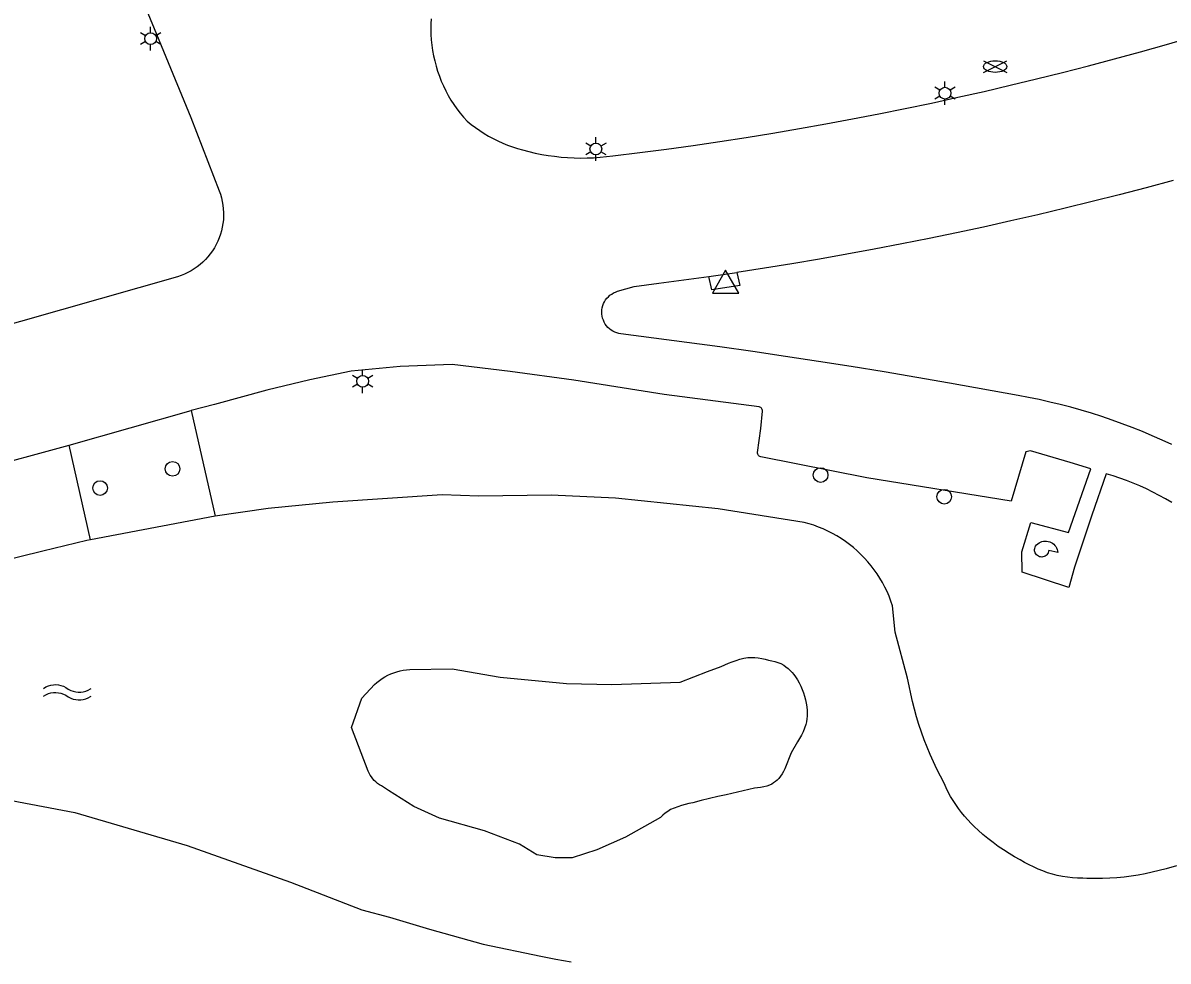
# Model space of a CAD drawing. Extents: x 122462 to 123306, y 485548 to 486417.
# Drawn here: x 123061.5 to 123149.2, y 485893.5 to 485965.3 of the extents above; entities that cross this region are included whole.
import ezdxf

# ---------------------------------------------------------------- set-up
doc = ezdxf.new("R2010")
doc.units = 0
for name, color, linetype in [('Level 14', 7, 'Continuous'), ('Level 19', 7, 'Continuous'), ('Level 43', 7, 'Continuous'), ('Level 50', 7, 'Continuous'), ('Level 51', 7, 'Continuous'), ('Level 52', 7, 'Continuous'), ('Level 53', 7, 'Continuous'), ('Level 55', 7, 'Continuous')]:
    doc.layers.add(name, color=color, linetype=linetype)

msp = doc.modelspace()

# ---------------------------------------------------------------- linework, layer by layer
at = {"layer": 'Level 14'}
msp.add_line((123076.22, 485927.549), (123066.682, 485925.721), dxfattribs=at)
for points in [[(123121.675, 485926.965), (123121.3, 485927.069), (123114.73, 485928.099), (123106.87, 485928.909), (123101.94, 485929.149), (123096.41, 485929.079), (123093.59, 485929.169), (123085.22, 485928.619), (123080.27, 485928.129), (123076.22, 485927.549)], [(123149.791, 485900.77), (123149.014, 485900.556), (123148.484, 485900.415), (123147.95, 485900.287), (123147.414, 485900.173), (123146.875, 485900.071), (123146.333, 485899.983), (123145.79, 485899.909), (123145.241, 485899.865), (123144.692, 485899.834), (123144.142, 485899.818), (123142.928, 485899.817), (123142.626, 485899.823), (123142.234, 485899.836), (123141.842, 485899.866), (123141.452, 485899.911), (123141.064, 485899.972), (123140.679, 485900.049), (123140.298, 485900.141), (123139.92, 485900.249), (123139.562, 485900.386), (123139.208, 485900.534), (123138.858, 485900.692), (123138.514, 485900.86), (123138.174, 485901.039), (123137.84, 485901.227), (123137.409, 485901.47), (123136.984, 485901.725), (123136.568, 485901.992), (123136.159, 485902.271), (123135.759, 485902.563), (123135.367, 485902.865), (123134.984, 485903.179), (123134.611, 485903.504), (123134.337, 485903.757), (123134.072, 485904.019), (123133.818, 485904.291), (123133.573, 485904.572), (123133.338, 485904.862), (123133.114, 485905.16), (123132.901, 485905.465), (123132.7, 485905.779), (123132.509, 485906.099), (123132.331, 485906.426), (123132.164, 485906.76), (123132.01, 485907.099), (123131.725, 485907.64), (123131.452, 485908.187), (123131.192, 485908.74), (123130.945, 485909.299), (123130.712, 485909.864), (123130.491, 485910.434), (123130.284, 485911.009), (123130.091, 485911.589), (123129.911, 485912.174), (123129.745, 485912.762), (123129.593, 485913.354), (123129.455, 485913.949), (123129.33, 485914.548), (123129.22, 485915.149), (123128.27, 485918.669), (123128.07, 485920.679), (123127.945, 485921.047), (123127.805, 485921.41), (123127.65, 485921.766), (123127.481, 485922.116), (123127.298, 485922.459), (123127.101, 485922.794), (123126.891, 485923.121), (123126.667, 485923.44), (123126.431, 485923.749), (123126.183, 485924.048), (123125.923, 485924.337), (123125.651, 485924.615), (123125.369, 485924.881), (123125.075, 485925.137), (123124.772, 485925.38), (123124.459, 485925.61), (123124.137, 485925.828), (123123.806, 485926.033), (123123.468, 485926.224), (123123.122, 485926.401), (123122.769, 485926.564), (123122.41, 485926.712), (123122.045, 485926.846), (123121.675, 485926.965)], [(123066.682, 485925.721), (123066.41, 485925.669), (123063.04, 485924.859), (123057.82, 485923.589)], [(123102.24, 485901.379), (123100.83, 485901.629), (123099.51, 485902.449), (123096.84, 485903.469), (123093.4, 485904.439), (123091.44, 485905.329), (123089.49, 485906.539), (123088.94, 485906.899), (123088.794, 485906.988), (123088.655, 485907.088), (123088.525, 485907.197), (123088.402, 485907.316), (123088.289, 485907.444), (123088.186, 485907.58), (123088.093, 485907.724), (123088.011, 485907.873), (123087.94, 485908.029), (123086.65, 485911.359), (123087.46, 485913.609), (123088.42, 485914.659), (123088.607, 485914.823), (123088.803, 485914.976), (123089.007, 485915.118), (123089.219, 485915.248), (123089.439, 485915.365), (123089.664, 485915.469), (123089.896, 485915.56), (123090.132, 485915.638), (123090.373, 485915.702), (123090.616, 485915.752), (123090.862, 485915.787), (123091.11, 485915.809), (123094.35, 485915.859), (123098.04, 485915.219), (123103.1, 485914.739), (123106.59, 485914.649), (123111.8, 485914.849), (123112.846, 485915.254), (123113.896, 485915.647), (123114.95, 485916.029), (123115.229, 485916.163), (123115.512, 485916.286), (123115.8, 485916.397), (123116.093, 485916.498), (123116.389, 485916.587), (123116.688, 485916.664), (123116.99, 485916.729), (123117.258, 485916.729), (123117.526, 485916.716), (123117.793, 485916.69), (123118.058, 485916.649), (123118.32, 485916.596), (123118.58, 485916.529), (123118.821, 485916.482), (123119.058, 485916.42), (123119.291, 485916.344), (123119.518, 485916.254), (123119.74, 485916.149), (123119.912, 485916.024), (123120.076, 485915.888), (123120.231, 485915.742), (123120.376, 485915.586), (123120.51, 485915.421), (123120.634, 485915.248), (123120.783, 485915.017), (123120.92, 485914.778), (123121.043, 485914.532), (123121.154, 485914.28), (123121.252, 485914.023), (123121.335, 485913.761), (123121.405, 485913.494), (123121.461, 485913.225), (123121.503, 485912.953), (123121.53, 485912.679), (123121.535, 485912.459), (123121.528, 485912.24), (123121.508, 485912.021), (123121.475, 485911.804), (123121.43, 485911.589), (123121.33, 485911.315), (123121.217, 485911.047), (123121.091, 485910.784), (123120.952, 485910.528), (123120.8, 485910.279), (123120.31, 485909.419), (123119.814, 485908.205), (123119.721, 485908.009), (123119.615, 485907.818), (123119.498, 485907.635), (123119.37, 485907.459), (123119.244, 485907.336), (123119.11, 485907.223), (123118.967, 485907.12), (123118.817, 485907.029), (123118.66, 485906.949), (123118.433, 485906.882), (123118.203, 485906.825), (123117.97, 485906.779), (123117.736, 485906.744), (123117.5, 485906.719), (123115.34, 485906.209)], [(123059.66, 485905.969), (123065.47, 485904.859), (123074.09, 485902.329), (123081.99, 485899.519), (123087.45, 485897.419), (123089.56, 485896.849), (123092.62, 485895.919), (123096.73, 485894.779), (123101.15, 485893.859), (123102.303, 485893.643), (123103.458, 485893.44)], [(123115.34, 485906.209), (123114.695, 485906.081), (123114.053, 485905.939), (123113.415, 485905.781), (123112.78, 485905.609), (123112.486, 485905.552), (123112.195, 485905.483), (123111.908, 485905.4), (123111.624, 485905.305), (123111.344, 485905.198), (123111.07, 485905.079), (123110.864, 485904.948), (123110.666, 485904.803), (123110.478, 485904.647), (123110.3, 485904.479), (123107.63, 485902.979), (123105.44, 485902.009), (123103.54, 485901.399), (123102.24, 485901.379)]]:
    msp.add_lwpolyline(points, dxfattribs=at)
at = {"layer": 'Level 19'}
for p, q in [((123113.999, 485945.885), (123116.153, 485946.2)), ((123065.041, 485932.969), (123074.39, 485935.629)), ((123074.39, 485935.629), (123076.22, 485927.549)), ((123066.682, 485925.721), (123065.041, 485932.969))]:
    msp.add_line(p, q, dxfattribs=at)
for points in [[(123068.439, 485972.442), (123074.36, 485958.059), (123076.528, 485952.449), (123076.622, 485952.182), (123076.702, 485951.911), (123076.765, 485951.636), (123076.813, 485951.357), (123076.846, 485951.076), (123076.862, 485950.794), (123076.862, 485950.511), (123076.847, 485950.229), (123076.815, 485949.948), (123076.768, 485949.669), (123076.705, 485949.393), (123076.626, 485949.122), (123076.532, 485948.855), (123076.424, 485948.594), (123076.3, 485948.34), (123076.163, 485948.092), (123076.011, 485947.854), (123075.847, 485947.624), (123075.67, 485947.403), (123075.48, 485947.193), (123075.279, 485946.994), (123075.067, 485946.807), (123074.845, 485946.632), (123074.614, 485946.47), (123074.373, 485946.322), (123074.125, 485946.187), (123073.869, 485946.066), (123073.607, 485945.96), (123073.339, 485945.869), (123028.564, 485933.129)], [(123092.756, 485965.623), (123092.734, 485965.217), (123092.727, 485964.81), (123092.737, 485964.403), (123092.762, 485963.996), (123092.804, 485963.591), (123092.861, 485963.188), (123092.934, 485962.788), (123093.022, 485962.391), (123093.126, 485961.997), (123093.246, 485961.608), (123093.38, 485961.224), (123093.529, 485960.845), (123093.693, 485960.473), (123093.872, 485960.107), (123094.065, 485959.748), (123094.271, 485959.397), (123094.491, 485959.055), (123094.724, 485958.721), (123094.971, 485958.397), (123095.229, 485958.083), (123095.5, 485957.779), (123095.813, 485957.527), (123096.136, 485957.286), (123096.467, 485957.057), (123096.806, 485956.84), (123097.153, 485956.636), (123097.507, 485956.444), (123097.867, 485956.266), (123098.234, 485956.101), (123098.607, 485955.949), (123098.985, 485955.811), (123099.368, 485955.686), (123099.755, 485955.576), (123100.237, 485955.449), (123100.723, 485955.337), (123101.212, 485955.239), (123101.703, 485955.156), (123102.197, 485955.087), (123102.692, 485955.033), (123103.189, 485954.993), (123103.687, 485954.968), (123104.186, 485954.958), (123104.684, 485954.963), (123105.182, 485954.982), (123105.679, 485955.017), (123106.176, 485955.065), (123106.67, 485955.129), (123108.715, 485955.38), (123110.757, 485955.646), (123112.798, 485955.928), (123114.837, 485956.226), (123116.873, 485956.539), (123118.906, 485956.868), (123120.937, 485957.212), (123122.966, 485957.572), (123124.991, 485957.947), (123127.014, 485958.338), (123129.033, 485958.744), (123131.05, 485959.166), (123133.063, 485959.603), (123135.073, 485960.056), (123137.079, 485960.524), (123139.081, 485961.007), (123141.08, 485961.505), (123143.075, 485962.019), (123145.066, 485962.548), (123147.053, 485963.093), (123149.036, 485963.652), (123151.014, 485964.227)], [(123149.539, 485953.238), (123147.479, 485952.683), (123145.414, 485952.144), (123143.346, 485951.62), (123141.274, 485951.111), (123139.198, 485950.617), (123137.119, 485950.139), (123135.036, 485949.676), (123132.95, 485949.228), (123130.86, 485948.796), (123128.768, 485948.379), (123126.672, 485947.977), (123124.574, 485947.591), (123122.472, 485947.22), (123120.369, 485946.865), (123118.262, 485946.525), (123116.153, 485946.2)], [(123116.153, 485946.2), (123116.378, 485945.193), (123114.226, 485944.875), (123113.999, 485945.885)], [(123149.455, 485933.019), (123148.704, 485933.366), (123147.947, 485933.7), (123147.185, 485934.02), (123146.416, 485934.327), (123145.643, 485934.62), (123144.864, 485934.899), (123144.081, 485935.165), (123143.293, 485935.416), (123142.5, 485935.654), (123141.704, 485935.878), (123140.903, 485936.087), (123140.1, 485936.282), (123139.292, 485936.463), (123138.482, 485936.63), (123137.669, 485936.782), (123132.434, 485937.715), (123129.928, 485938.154), (123127.421, 485938.58), (123124.91, 485938.992), (123122.398, 485939.391), (123119.884, 485939.776), (123117.367, 485940.147), (123114.849, 485940.504), (123112.328, 485940.848), (123109.806, 485941.179), (123107.282, 485941.495), (123107.122, 485941.523), (123106.964, 485941.566), (123106.812, 485941.624), (123106.667, 485941.697), (123106.529, 485941.784), (123106.4, 485941.883), (123106.282, 485941.995), (123106.175, 485942.118), (123106.08, 485942.251), (123105.999, 485942.392), (123105.932, 485942.54), (123105.88, 485942.695), (123105.843, 485942.853), (123105.821, 485943.015), (123105.816, 485943.177), (123105.826, 485943.34), (123105.852, 485943.501), (123105.894, 485943.658), (123105.951, 485943.811), (123106.022, 485943.957), (123106.108, 485944.096), (123106.206, 485944.226), (123106.317, 485944.345), (123106.438, 485944.453), (123106.57, 485944.549), (123106.71, 485944.632), (123106.858, 485944.7), (123107.012, 485944.754), (123108.28, 485945.129), (123110.188, 485945.368), (123112.094, 485945.621), (123113.999, 485945.885)], [(123149.432, 485928.594), (123148.958, 485928.872), (123148.478, 485929.137), (123147.991, 485929.39), (123147.498, 485929.63), (123146.998, 485929.856), (123146.493, 485930.07), (123145.982, 485930.27), (123145.466, 485930.457), (123144.945, 485930.63), (123144.42, 485930.789), (123143.31, 485927.609), (123141.99, 485923.649), (123141.57, 485922.079), (123138, 485923.269), (123137.97, 485924.819), (123138.65, 485927.049), (123141.54, 485926.289), (123143.25, 485931.169), (123141.65, 485931.639), (123138.62, 485932.549), (123138.26, 485932.479), (123137.139, 485928.688), (123126.1, 485930.479), (123117.975, 485932.086), (123117.914, 485932.105), (123117.858, 485932.137), (123117.81, 485932.18), (123117.773, 485932.233), (123117.748, 485932.292), (123117.735, 485932.355), (123117.737, 485932.419), (123117.98, 485934.249), (123118.113, 485935.579), (123118.112, 485935.644), (123118.098, 485935.708), (123118.069, 485935.767), (123118.029, 485935.818), (123117.979, 485935.86), (123117.92, 485935.89), (123117.857, 485935.906), (123110.58, 485936.869), (123103.68, 485937.959), (123098.8, 485938.609), (123094.35, 485939.159), (123090.37, 485938.999), (123086.62, 485938.649), (123083.46, 485937.989), (123080.17, 485937.199), (123076.16, 485936.099), (123074.39, 485935.629)], [(123057.91, 485931.039), (123065.041, 485932.969)]]:
    msp.add_lwpolyline(points, dxfattribs=at)
at = {"layer": 'Level 43'}
msp.add_lwpolyline([(123139.485, 485924.415), (123139.396, 485924.421), (123139.309, 485924.442), (123139.226, 485924.476), (123139.15, 485924.524), (123139.083, 485924.584), (123139.027, 485924.653), (123138.983, 485924.731), (123138.953, 485924.815), (123138.936, 485924.903), (123138.934, 485924.993), (123138.947, 485925.081), (123138.974, 485925.166), (123139.015, 485925.246), (123139.092, 485925.34), (123139.18, 485925.423), (123139.279, 485925.495), (123139.385, 485925.552), (123139.499, 485925.596), (123139.617, 485925.625), (123139.737, 485925.638), (123139.859, 485925.636), (123139.979, 485925.617), (123140.096, 485925.584), (123140.207, 485925.536), (123140.311, 485925.473), (123140.407, 485925.398), (123140.492, 485925.311), (123140.564, 485925.214), (123140.624, 485925.108), (123140.67, 485924.996), (123140.701, 485924.878), (123140.716, 485924.758), (123140.02, 485924.918), (123140.006, 485924.83), (123139.978, 485924.745), (123139.936, 485924.666), (123139.881, 485924.595), (123139.816, 485924.533), (123139.742, 485924.483), (123139.66, 485924.447), (123139.574, 485924.423), (123139.485, 485924.415)], dxfattribs=at)
at = {"layer": 'Level 50'}
for p, q in [((123071.281, 485964.546), (123071.281, 485964.996)), ((123070.891, 485964.321), (123070.501, 485964.546)), ((123070.891, 485963.871), (123070.501, 485963.646)), ((123072.06, 485964.546), (123071.67, 485964.321)), ((123072.06, 485963.646), (123071.67, 485963.871)), ((123071.281, 485963.196), (123071.281, 485963.646)), ((123131.69, 485960.144), (123131.3, 485960.369)), ((123132.08, 485960.369), (123132.08, 485960.819)), ((123132.859, 485960.369), (123132.469, 485960.144)), ((123131.69, 485959.694), (123131.3, 485959.469)), ((123132.08, 485959.019), (123132.08, 485959.469)), ((123132.859, 485959.469), (123132.469, 485959.694)), ((123104.97, 485955.874), (123104.58, 485956.099)), ((123105.36, 485956.099), (123105.36, 485956.549)), ((123106.139, 485956.099), (123105.749, 485955.874)), ((123104.97, 485955.424), (123104.58, 485955.199)), ((123105.36, 485954.749), (123105.36, 485955.199)), ((123106.139, 485955.199), (123105.749, 485955.424)), ((123087.12, 485938.094), (123086.73, 485938.319)), ((123087.51, 485938.319), (123087.51, 485938.769)), ((123088.289, 485938.319), (123087.899, 485938.094)), ((123087.12, 485937.644), (123086.73, 485937.419)), ((123087.51, 485936.969), (123087.51, 485937.419)), ((123088.289, 485937.419), (123087.899, 485937.644))]:
    msp.add_line(p, q, dxfattribs=at)
for centre in [(123071.281, 485964.096), (123132.08, 485959.919), (123105.36, 485955.649), (123087.51, 485937.869)]:
    msp.add_circle(centre, 0.45, dxfattribs=at)
at = {"layer": 'Level 51'}
for p, q in [((123115.29, 485946.362), (123114.28, 485944.612)), ((123116.3, 485944.612), (123115.29, 485946.362)), ((123114.28, 485944.612), (123116.3, 485944.612))]:
    msp.add_line(p, q, dxfattribs=at)
at = {"layer": 'Level 52'}
for p, q in [((123135.038, 485961.515), (123136.819, 485962.405)), ((123135.038, 485962.405), (123136.819, 485961.515))]:
    msp.add_line(p, q, dxfattribs=at)
msp.add_ellipse((123135.928, 485961.958), major_axis=(0.89, 0), ratio=0.5, dxfattribs=at)
at = {"layer": 'Level 53'}
for centre in [(123072.957, 485931.167), (123122.561, 485930.69), (123067.418, 485929.695), (123132.019, 485929.032)]:
    msp.add_circle(centre, 0.56, dxfattribs=at)
at = {"layer": 'Level 55'}
for points in [[(123063.082, 485914.364), (123063.272, 485914.478), (123063.462, 485914.559), (123063.652, 485914.614), (123063.842, 485914.644), (123064.032, 485914.651), (123064.222, 485914.634), (123064.412, 485914.594), (123064.602, 485914.528), (123064.792, 485914.433), (123064.982, 485914.31), (123065.172, 485914.212), (123065.362, 485914.142), (123065.552, 485914.099), (123065.742, 485914.079), (123065.932, 485914.081), (123066.122, 485914.106), (123066.312, 485914.156), (123066.502, 485914.232), (123066.692, 485914.338), (123066.727, 485914.362)], [(123063.082, 485913.764), (123063.272, 485913.878), (123063.462, 485913.959), (123063.652, 485914.014), (123063.842, 485914.044), (123064.032, 485914.051), (123064.222, 485914.034), (123064.412, 485913.994), (123064.602, 485913.928), (123064.792, 485913.833), (123064.982, 485913.71), (123065.172, 485913.612), (123065.362, 485913.542), (123065.552, 485913.499), (123065.742, 485913.479), (123065.932, 485913.481), (123066.122, 485913.506), (123066.312, 485913.556), (123066.502, 485913.632), (123066.692, 485913.738), (123066.727, 485913.762)]]:
    msp.add_lwpolyline(points, dxfattribs=at)

doc.saveas('drawing.dxf')
